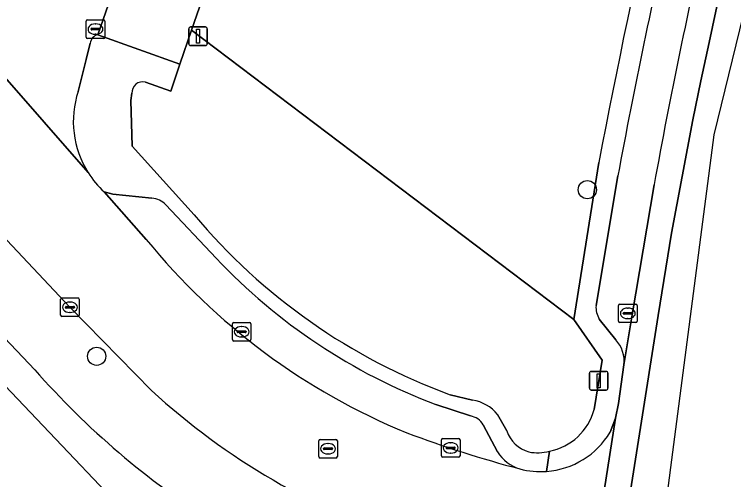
# Model space of a CAD drawing. Extents: x 162523 to 163266, y 381230 to 382050.
# Drawn here: x 163163.04 to 163201.72, y 381425.14 to 381450.15 of the extents above; entities that cross this region are included whole.
import ezdxf

# ---------------------------------------------------------------- set-up
doc = ezdxf.new("R2010")
doc.units = 0
for name, color, linetype in [('IMGEO_Boom', 7, 'Continuous'), ('IMGEO_Erf', 7, 'Continuous'), ('IMGEO_Fietspad_gesloten', 7, 'Continuous'), ('IMGEO_Groenvoorziening', 7, 'Continuous'), ('IMGEO_Kolk', 7, 'Continuous'), ('IMGEO_Pand', 7, 'Continuous'), ('IMGEO_Parkeervlak_open', 7, 'Continuous'), ('IMGEO_Rijbaan_lokaal_gesloten', 7, 'Continuous'), ('IMGEO_Rijbaan_lokaal_open', 7, 'Continuous'), ('IMGEO_Rioolput', 7, 'Continuous'), ('IMGEO_Verkeersbordpaal', 7, 'Continuous'), ('IMGEO_Voetpad_open', 7, 'Continuous')]:
    doc.layers.add(name, color=color, linetype=linetype)

msp = doc.modelspace()

# ---------------------------------------------------------------- linework, layer by layer
at = {"layer": 'IMGEO_Boom'}
for centre in [(163193.855, 381440.727), (163167.471, 381431.771)]:
    msp.add_circle(centre, 0.489, dxfattribs=at)
at = {"layer": 'IMGEO_Erf'}
for points in [[(163164.14, 381431.046), (163132.502, 381464.414), (163084.908, 381514.61)], [(163126.725, 381458.93), (163136.166, 381448.983), (163137.233, 381449.996), (163150.431, 381436.019), (163150.524, 381436.076), (163150.856, 381435.729), (163151.71, 381434.837), (163154.005, 381437.106), (163156.956, 381434.002), (163157.968, 381434.996), (163158.126, 381434.829), (163175.441, 381416.613), (163173.323, 381414.585), (163172.348, 381413.652), (163175.387, 381410.47), (163176.298, 381411.34), (163176.362, 381411.401), (163180.848, 381406.697)]]:
    msp.add_lwpolyline(points, dxfattribs=at)
msp.add_arc((163197.57, 381460.471), 44.536, 221.3546, 237.6981, dxfattribs=at)
at = {"layer": 'IMGEO_Fietspad_gesloten'}
for points in [[(163180.234, 381349.548), (163186.222, 381370.751), (163189.215, 381381.921), (163189.613, 381383.796), (163190.148, 381386.835), (163191.652, 381395.6), (163195.659, 381421.238), (163197.675, 381433.966), (163198.376, 381438.395), (163199.523, 381444.49), (163199.968, 381446.583), (163200.404, 381448.634), (163202.003, 381456.157), (163206.413, 381474.255), (163209.7, 381487.288), (163210.994, 381492.118), (163211.764, 381494.991), (163214.498, 381503.809), (163222.768, 381528.774)], [(163197.447, 381440.996), (163196.263, 381433.989), (163195.821, 381431.303), (163195.53, 381429.226), (163195.373, 381428.438), (163193.331, 381415.348)]]:
    msp.add_lwpolyline(points, dxfattribs=at)
msp.add_arc((163503.938, 381385.222), 311.525, 167.01213, 169.68631, dxfattribs=at)
at = {"layer": 'IMGEO_Groenvoorziening'}
for points in [[(163201.371, 381472.717), (163203.407, 381480.643), (163187.405, 381492.035), (163183.415, 381480.537), (163188.192, 381477.135), (163182.132, 381459.669), (163177.355, 381463.071), (163172.578, 381449.301), (163193.133, 381433.744), (163194.478, 381442.195)], [(163172.578, 381449.301), (163171.946, 381447.48), (163171.454, 381446.028), (163170.091, 381446.503)], [(163194.222, 381428.913), (163194.661, 381431.564), (163193.133, 381433.744), (163172.578, 381449.301)], [(163169.368, 381445.909), (163169.309, 381445.514), (163169.375, 381443.066), (163172.714, 381439.382)], [(163186.487, 381429.702), (163187.687, 381429.406)], [(163189.026, 381428.64), (163189.521, 381427.769)]]:
    msp.add_lwpolyline(points, dxfattribs=at)
for centre, radius, start, end in [((163651.761, 381354.963), 465.529, 165.34803, 169.19991), ((163169.942, 381445.947), 0.575, 74.9905, 183.8209), ((163197.609, 381460.165), 32.429, 219.8558, 249.9432), ((163187.367, 381427.293), 2.138, 39.0766, 81.3783), ((163191.213, 381429.719), 3.115, 281.1788, 345.007), ((163191.205, 381428.331), 1.776, 198.4645, 253.9378), ((163191.176, 381429.238), 2.653, 259.9695, 283.9768)]:
    msp.add_arc(centre, radius, start, end, dxfattribs=at)
at = {"layer": 'IMGEO_Kolk'}
for p, q in [((163166.905, 381448.933), (163166.905, 381449.785)), ((163166.98, 381449.859), (163167.832, 381449.859)), ((163167.393, 381449.639), (163167.418, 381449.639)), ((163167.906, 381449.785), (163167.906, 381448.933)), ((163167.164, 381449.353), (163167.164, 381449.365)), ((163167.602, 381449.316), (163167.204, 381449.316)), ((163167.207, 381449.402), (163167.605, 381449.402)), ((163167.648, 381449.365), (163167.648, 381449.353)), ((163167.832, 381448.859), (163166.98, 381448.859)), ((163167.416, 381449.079), (163167.391, 381449.079)), ((163165.605, 381434.906), (163166.457, 381434.906)), ((163165.53, 381433.98), (163165.53, 381434.832)), ((163166.018, 381434.686), (163166.043, 381434.686)), ((163166.531, 381434.832), (163166.531, 381433.98)), ((163195.533, 381433.652), (163195.533, 381434.504)), ((163195.608, 381434.578), (163196.46, 381434.578)), ((163196.534, 381434.504), (163196.534, 381433.652)), ((163165.789, 381434.4), (163165.789, 381434.412)), ((163166.227, 381434.363), (163165.829, 381434.363)), ((163165.832, 381434.449), (163166.23, 381434.449)), ((163166.041, 381434.126), (163166.016, 381434.126)), ((163166.273, 381434.412), (163166.273, 381434.4)), ((163195.835, 381434.121), (163196.233, 381434.121)), ((163196.021, 381434.358), (163196.046, 381434.358)), ((163166.457, 381433.906), (163165.605, 381433.906)), ((163195.792, 381434.072), (163195.792, 381434.084)), ((163196.23, 381434.035), (163195.832, 381434.035)), ((163196.044, 381433.798), (163196.019, 381433.798)), ((163196.276, 381434.084), (163196.276, 381434.072)), ((163174.767, 381432.663), (163174.767, 381433.515)), ((163174.842, 381433.589), (163175.694, 381433.589)), ((163175.255, 381433.369), (163175.28, 381433.369)), ((163175.768, 381433.515), (163175.768, 381432.663)), ((163196.46, 381433.578), (163195.608, 381433.578)), ((163175.026, 381433.083), (163175.026, 381433.095)), ((163175.464, 381433.046), (163175.066, 381433.046)), ((163175.069, 381433.132), (163175.467, 381433.132)), ((163175.51, 381433.095), (163175.51, 381433.083)), ((163175.694, 381432.589), (163174.842, 381432.589)), ((163175.278, 381432.809), (163175.253, 381432.809)), ((163186.009, 381426.419), (163186.009, 381427.271)), ((163186.084, 381427.345), (163186.936, 381427.345)), ((163187.01, 381427.271), (163187.01, 381426.419)), ((163186.268, 381426.839), (163186.268, 381426.851)), ((163186.706, 381426.802), (163186.308, 381426.802)), ((163186.311, 381426.888), (163186.709, 381426.888)), ((163186.497, 381427.125), (163186.522, 381427.125)), ((163186.752, 381426.851), (163186.752, 381426.839)), ((163186.52, 381426.565), (163186.495, 381426.565)), ((163186.936, 381426.345), (163186.084, 381426.345))]:
    msp.add_line(p, q, dxfattribs=at)
for points in [[(163166.905, 381448.933), (163166.905, 381449.785)], [(163166.98, 381449.859), (163167.832, 381449.859)], [(163167.906, 381449.785), (163167.906, 381448.933)], [(163167.832, 381448.859), (163166.98, 381448.859)], [(163165.605, 381434.906), (163166.457, 381434.906)], [(163165.53, 381433.98), (163165.53, 381434.832)], [(163166.531, 381434.832), (163166.531, 381433.98)], [(163195.533, 381433.652), (163195.533, 381434.504)], [(163195.608, 381434.578), (163196.46, 381434.578)], [(163196.534, 381434.504), (163196.534, 381433.652)], [(163166.457, 381433.906), (163165.605, 381433.906)], [(163174.767, 381432.663), (163174.767, 381433.515)], [(163174.842, 381433.589), (163175.694, 381433.589)], [(163175.768, 381433.515), (163175.768, 381432.663)], [(163196.46, 381433.578), (163195.608, 381433.578)], [(163175.694, 381432.589), (163174.842, 381432.589)], [(163186.009, 381426.419), (163186.009, 381427.271)], [(163186.084, 381427.345), (163186.936, 381427.345)], [(163187.01, 381427.271), (163187.01, 381426.419)], [(163186.936, 381426.345), (163186.084, 381426.345)]]:
    msp.add_lwpolyline(points, dxfattribs=at)
for centre, radius, start, end in [((163166.982, 381449.783), 0.0765, 91.552, 178.448), ((163166.982, 381449.783), 0.0765, 91.552, 178.448), ((163167.83, 381449.783), 0.0765, 1.552, 88.448), ((163167.83, 381449.783), 0.0765, 1.552, 88.448), ((163167.204, 381449.362), 0.0403, 85.8775, 175.7526), ((163167.201, 381449.352), 0.0366, 178.938, 274.7102), ((163167.605, 381449.359), 0.043, 264.8664, 352.4533), ((163167.609, 381449.364), 0.0386, 1.7309, 96.639), ((163166.982, 381448.935), 0.0765, 181.552, 268.448), ((163166.982, 381448.935), 0.0765, 181.552, 268.448), ((163167.83, 381448.935), 0.0765, 271.552, 358.448), ((163167.83, 381448.935), 0.0765, 271.552, 358.448), ((163165.607, 381434.83), 0.0765, 91.552, 178.448), ((163165.607, 381434.83), 0.0765, 91.552, 178.448), ((163166.455, 381434.83), 0.0765, 1.552, 88.448), ((163166.455, 381434.83), 0.0765, 1.552, 88.448), ((163195.61, 381434.502), 0.0765, 91.552, 178.448), ((163195.61, 381434.502), 0.0765, 91.552, 178.448), ((163196.458, 381434.502), 0.0765, 1.552, 88.448), ((163196.458, 381434.502), 0.0765, 1.552, 88.448), ((163165.829, 381434.409), 0.0403, 85.8775, 175.7526), ((163165.826, 381434.399), 0.0366, 178.938, 274.7102), ((163166.23, 381434.406), 0.043, 264.8664, 352.4533), ((163166.234, 381434.411), 0.0386, 1.7309, 96.639), ((163195.832, 381434.081), 0.0403, 85.8775, 175.7526), ((163196.237, 381434.083), 0.0386, 1.7309, 96.639), ((163165.607, 381433.982), 0.0765, 181.552, 268.448), ((163165.607, 381433.982), 0.0765, 181.552, 268.448), ((163166.455, 381433.982), 0.0765, 271.552, 358.448), ((163166.455, 381433.982), 0.0765, 271.552, 358.448), ((163195.829, 381434.071), 0.0366, 178.938, 274.7102), ((163196.233, 381434.078), 0.043, 264.8664, 352.4533), ((163174.844, 381433.513), 0.0765, 91.552, 178.448), ((163174.844, 381433.513), 0.0765, 91.552, 178.448), ((163175.692, 381433.513), 0.0765, 1.552, 88.448), ((163175.692, 381433.513), 0.0765, 1.552, 88.448), ((163195.61, 381433.654), 0.0765, 181.552, 268.448), ((163195.61, 381433.654), 0.0765, 181.552, 268.448), ((163196.458, 381433.654), 0.0765, 271.552, 358.448), ((163196.458, 381433.654), 0.0765, 271.552, 358.448), ((163175.066, 381433.092), 0.0403, 85.8775, 175.7526), ((163175.063, 381433.082), 0.0366, 178.938, 274.7102), ((163175.467, 381433.089), 0.043, 264.8664, 352.4533), ((163175.471, 381433.094), 0.0386, 1.7309, 96.639), ((163174.844, 381432.665), 0.0765, 181.552, 268.448), ((163174.844, 381432.665), 0.0765, 181.552, 268.448), ((163175.692, 381432.665), 0.0765, 271.552, 358.448), ((163175.692, 381432.665), 0.0765, 271.552, 358.448), ((163186.086, 381427.269), 0.0765, 91.552, 178.448), ((163186.086, 381427.269), 0.0765, 91.552, 178.448), ((163186.934, 381427.269), 0.0765, 1.552, 88.448), ((163186.934, 381427.269), 0.0765, 1.552, 88.448), ((163186.308, 381426.848), 0.0403, 85.8775, 175.7526), ((163186.305, 381426.838), 0.0366, 178.938, 274.7102), ((163186.709, 381426.845), 0.043, 264.8664, 352.4533), ((163186.713, 381426.85), 0.0386, 1.7309, 96.639), ((163186.086, 381426.421), 0.0765, 181.552, 268.448), ((163186.086, 381426.421), 0.0765, 181.552, 268.448), ((163186.934, 381426.421), 0.0765, 271.552, 358.448), ((163186.934, 381426.421), 0.0765, 271.552, 358.448)]:
    msp.add_arc(centre, radius, start, end, dxfattribs=at)
for centre, major_axis, ratio, start_param, end_param in [((163167.392, 381449.359), (-0.387, 0.002), 0.722429, 4.712389, 7.853982), ((163167.417, 381449.359), (-0.39, 0.002), 0.717154, 1.570796, 4.712389), ((163166.017, 381434.406), (-0.387, 0.002), 0.722429, 4.712389, 7.853982), ((163166.042, 381434.406), (-0.39, 0.002), 0.717154, 1.570796, 4.712389), ((163196.02, 381434.078), (-0.387, 0.002), 0.722429, 4.712389, 7.853982), ((163196.045, 381434.078), (-0.39, 0.002), 0.717154, 1.570796, 4.712389), ((163175.254, 381433.089), (-0.387, 0.002), 0.722429, 4.712389, 7.853982), ((163175.279, 381433.089), (-0.39, 0.002), 0.717154, 1.570796, 4.712389), ((163186.496, 381426.845), (-0.387, 0.002), 0.722429, 4.712389, 7.853982), ((163186.521, 381426.845), (-0.39, 0.002), 0.717154, 1.570796, 4.712389)]:
    msp.add_ellipse(centre, major_axis=major_axis, ratio=ratio, start_param=start_param, end_param=end_param, dxfattribs=at)
at = {"layer": 'IMGEO_Pand'}
msp.add_lwpolyline([(163175.441, 381416.613), (163158.126, 381434.829), (163157.968, 381434.996), (163156.956, 381434.002), (163154.005, 381437.106), (163151.71, 381434.837), (163138.433, 381422.338), (163162.04, 381397.414), (163163.346, 381398.651), (163167.607, 381394.147), (163169.807, 381396.229), (163174.102, 381391.688), (163176.408, 381393.875), (163181.065, 381398.294), (163183.386, 381400.496), (163179.068, 381404.999), (163180.848, 381406.697), (163176.362, 381411.401), (163176.298, 381411.34), (163175.387, 381410.47), (163172.348, 381413.652), (163173.323, 381414.585)], close=True, dxfattribs=at)
at = {"layer": 'IMGEO_Parkeervlak_open'}
for points in [[(163183.745, 381495.623), (163167.529, 381449.06), (163171.946, 381447.48), (163172.578, 381449.301), (163177.355, 381463.071), (163183.415, 381480.537), (163187.405, 381492.035), (163188.588, 381495.444), (163185.974, 381496.32)], [(163195.502, 381441.463), (163194.326, 381434.491)], [(163195.821, 381431.303), (163196.263, 381433.989), (163197.447, 381440.996)], [(163170.439, 381440.272), (163168.346, 381440.484), (163167.88, 381440.604), (163170.132, 381438.053)], [(163173.895, 381437.043), (163171.193, 381439.909)], [(163194.497, 381433.771), (163195.385, 381432.66)], [(163187.572, 381428.565), (163185.717, 381429.175)], [(163189.022, 381426.629), (163188.263, 381428.088)]]:
    msp.add_lwpolyline(points, dxfattribs=at)
for centre, radius, start, end in [((163493.263, 381386.844), 302.729, 166.86025, 169.60575), ((163503.938, 381385.222), 311.525, 167.01213, 169.68631), ((163170.327, 381439.075), 1.203, 43.9324, 84.6522), ((163197.654, 381460.502), 35.516, 219.203, 247.6443), ((163196.857, 381458.729), 31.584, 223.3629, 249.3464), ((163195.594, 381434.412), 1.271, 176.4338, 210.2866), ((163194.185, 381431.526), 1.651, 352.2354, 43.3887), ((163187.372, 381427.536), 1.048, 31.7617, 79.0034), ((163206.002, 381485.707), 62.03, 249.36862, 255.27522), ((163190.89, 381427.844), 2.228, 213.0383, 252.9051)]:
    msp.add_arc(centre, radius, start, end, dxfattribs=at)
at = {"layer": 'IMGEO_Rijbaan_lokaal_gesloten'}
for points in [[(163146.87, 381246.552), (163149.819, 381243.358), (163150.426, 381242.7), (163194.029, 381392.739), (163197.503, 381419.325), (163200.685, 381443.671), (163212.433, 381491.793), (163214.721, 381501.163), (163248.38, 381600.231), (163259.417, 381623.955)], [(163222.768, 381528.774), (163214.498, 381503.809), (163211.764, 381494.991), (163210.994, 381492.118), (163209.7, 381487.288), (163206.413, 381474.255), (163202.003, 381456.157), (163200.404, 381448.634), (163199.968, 381446.583), (163199.523, 381444.49), (163198.376, 381438.395), (163197.675, 381433.966), (163195.659, 381421.238), (163191.652, 381395.6), (163190.148, 381386.835), (163189.613, 381383.796), (163189.215, 381381.921), (163186.222, 381370.751), (163180.234, 381349.548)]]:
    msp.add_lwpolyline(points, dxfattribs=at)
at = {"layer": 'IMGEO_Rijbaan_lokaal_open'}
for points in [[(163076.974, 381528.282), (163079.513, 381525.79), (163086.854, 381518.075), (163086.997, 381517.925), (163089.162, 381515.65), (163103.975, 381500), (163105.324, 381498.575), (163121.57, 381481.459), (163135.737, 381466.525), (163136.881, 381465.319), (163146.524, 381455.102), (163147.369, 381454.206), (163150.172, 381451.237), (163155.025, 381446.086), (163166.031, 381434.407), (163170.413, 381429.933)], [(163167.529, 381449.06), (163183.745, 381495.623)], [(163155.035, 381455.349), (163167.011, 381441.646)], [(163167.011, 381441.646), (163155.035, 381455.349)], [(163166.471, 381446.01), (163166.902, 381447.733), (163167.12, 381448.603)], [(163170.132, 381438.053), (163167.88, 381440.604)], [(163193.331, 381415.348), (163195.373, 381428.438), (163195.085, 381427.688)]]:
    msp.add_lwpolyline(points, dxfattribs=at)
for centre, radius, start, end in [((163167.661, 381448.53), 0.546, 104.0144, 172.3306), ((163171.378, 381444.402), 5.164, 161.856, 212.2519), ((163171.349, 381444.381), 5.128, 212.2256, 227.4288), ((163197.654, 381460.502), 35.516, 219.203, 247.6443), ((163196.509, 381458.538), 38.72, 227.6254, 251.7085), ((163206.002, 381485.707), 62.03, 249.36862, 255.27522), ((163191.347, 381429.926), 4.357, 274.2002, 329.0877), ((163191.348, 381429.92), 4.351, 255.1831, 274.197)]:
    msp.add_arc(centre, radius, start, end, dxfattribs=at)
at = {"layer": 'IMGEO_Rioolput'}
for p, q in [((163179.412, 381426.373), (163179.412, 381427.225)), ((163179.487, 381427.299), (163180.339, 381427.299)), ((163180.413, 381427.225), (163180.413, 381426.373)), ((163179.671, 381426.793), (163179.671, 381426.805)), ((163180.109, 381426.756), (163179.711, 381426.756)), ((163179.714, 381426.842), (163180.112, 381426.842)), ((163179.9, 381427.079), (163179.925, 381427.079)), ((163180.155, 381426.805), (163180.155, 381426.793)), ((163179.923, 381426.519), (163179.898, 381426.519)), ((163180.339, 381426.299), (163179.487, 381426.299))]:
    msp.add_line(p, q, dxfattribs=at)
for points in [[(163179.412, 381426.373), (163179.412, 381427.225)], [(163179.487, 381427.299), (163180.339, 381427.299)], [(163180.413, 381427.225), (163180.413, 381426.373)], [(163180.339, 381426.299), (163179.487, 381426.299)]]:
    msp.add_lwpolyline(points, dxfattribs=at)
for centre, radius, start, end in [((163179.489, 381427.223), 0.0765, 91.552, 178.448), ((163179.489, 381427.223), 0.0765, 91.552, 178.448), ((163180.337, 381427.223), 0.0765, 1.552, 88.448), ((163180.337, 381427.223), 0.0765, 1.552, 88.448), ((163179.711, 381426.802), 0.0403, 85.8775, 175.7526), ((163179.708, 381426.792), 0.0366, 178.938, 274.7102), ((163180.112, 381426.799), 0.043, 264.8664, 352.4533), ((163180.116, 381426.804), 0.0386, 1.7309, 96.639), ((163179.489, 381426.375), 0.0765, 181.552, 268.448), ((163179.489, 381426.375), 0.0765, 181.552, 268.448), ((163180.337, 381426.375), 0.0765, 271.552, 358.448), ((163180.337, 381426.375), 0.0765, 271.552, 358.448)]:
    msp.add_arc(centre, radius, start, end, dxfattribs=at)
for centre, major_axis, ratio, start_param, end_param in [((163179.899, 381426.799), (-0.387, 0.002), 0.722429, 4.712389, 7.853982), ((163179.924, 381426.799), (-0.39, 0.002), 0.717154, 1.570796, 4.712389)]:
    msp.add_ellipse(centre, major_axis=major_axis, ratio=ratio, start_param=start_param, end_param=end_param, dxfattribs=at)
at = {"layer": 'IMGEO_Verkeersbordpaal'}
for p, q in [((163172.424, 381448.573), (163172.424, 381449.373)), ((163172.424, 381449.373), (163172.424, 381448.573)), ((163172.524, 381449.473), (163173.314, 381449.473)), ((163173.314, 381449.473), (163172.524, 381449.473)), ((163173.414, 381449.373), (163173.414, 381448.573)), ((163173.414, 381448.573), (163173.414, 381449.373)), ((163173.314, 381448.473), (163172.524, 381448.473)), ((163172.524, 381448.473), (163173.314, 381448.473)), ((163193.972, 381430.056), (163193.972, 381430.856)), ((163193.972, 381430.856), (163193.972, 381430.056)), ((163194.072, 381430.956), (163194.862, 381430.956)), ((163194.862, 381430.956), (163194.072, 381430.956)), ((163194.962, 381430.856), (163194.962, 381430.056)), ((163194.962, 381430.056), (163194.962, 381430.856)), ((163194.862, 381429.956), (163194.072, 381429.956)), ((163194.072, 381429.956), (163194.862, 381429.956))]:
    msp.add_line(p, q, dxfattribs=at)
for points in [[(163172.844, 381449.348), (163172.994, 381449.348), (163172.994, 381448.598), (163172.844, 381448.598), (163172.844, 381449.348)], [(163194.392, 381430.831), (163194.542, 381430.831), (163194.542, 381430.081), (163194.392, 381430.081), (163194.392, 381430.831)]]:
    msp.add_lwpolyline(points, dxfattribs=at)
for centre, start, end in [((163172.524, 381449.373), 90, 180), ((163172.524, 381449.373), 90, 180), ((163173.314, 381449.373), 0, 90), ((163173.314, 381449.373), 360, 90), ((163172.524, 381448.573), 180, 270), ((163172.524, 381448.573), 180, 270), ((163173.314, 381448.573), 270, 0), ((163173.314, 381448.573), 270, 0), ((163194.072, 381430.856), 90, 180), ((163194.072, 381430.856), 90, 180), ((163194.862, 381430.856), 0, 90), ((163194.862, 381430.856), 360, 90), ((163194.072, 381430.056), 180, 270), ((163194.072, 381430.056), 180, 270), ((163194.862, 381430.056), 270, 0), ((163194.862, 381430.056), 270, 0)]:
    msp.add_arc(centre, 0.1, start, end, dxfattribs=at)
at = {"layer": 'IMGEO_Voetpad_open'}
for points in [[(163068.737, 381527.889), (163069.406, 381527.653), (163072.516, 381527.583), (163076.869, 381523.043), (163077.167, 381519.718), (163077.476, 381519.136), (163078.537, 381520.449), (163081.613, 381517.216), (163083.008, 381514.758), (163084.908, 381514.61), (163132.502, 381464.414), (163164.14, 381431.046)], [(163170.091, 381446.503), (163171.454, 381446.028), (163171.946, 381447.48), (163167.529, 381449.06)], [(163167.12, 381448.603), (163166.902, 381447.733), (163166.471, 381446.01)], [(163170.413, 381429.933), (163166.031, 381434.407), (163155.025, 381446.086)], [(163169.375, 381443.066), (163169.309, 381445.514), (163169.368, 381445.909)], [(163172.714, 381439.382), (163169.375, 381443.066)], [(163194.478, 381442.195), (163193.133, 381433.744), (163194.661, 381431.564), (163194.222, 381428.913)], [(163194.326, 381434.491), (163195.502, 381441.463)], [(163167.88, 381440.604), (163168.346, 381440.484), (163170.439, 381440.272)], [(163171.193, 381439.909), (163173.895, 381437.043)], [(163195.385, 381432.66), (163194.497, 381433.771)], [(163195.085, 381427.688), (163195.373, 381428.438), (163195.53, 381429.226), (163195.821, 381431.303)], [(163187.687, 381429.406), (163186.487, 381429.702)], [(163185.717, 381429.175), (163187.572, 381428.565)], [(163189.521, 381427.769), (163189.026, 381428.64)], [(163188.263, 381428.088), (163189.022, 381426.629)], [(163191.817, 381426.663), (163191.666, 381425.581)], [(163191.666, 381425.581), (163191.817, 381426.663)]]:
    msp.add_lwpolyline(points, dxfattribs=at)
for centre, radius, start, end in [((163651.761, 381354.963), 465.529, 165.34803, 169.19991), ((163493.263, 381386.844), 302.729, 166.86025, 169.60575), ((163167.661, 381448.53), 0.546, 104.0144, 172.3306), ((163169.942, 381445.947), 0.575, 74.9905, 183.8209), ((163171.378, 381444.402), 5.164, 161.856, 212.2519), ((163171.349, 381444.381), 5.128, 212.2256, 227.4288), ((163170.327, 381439.075), 1.203, 43.9324, 84.6522), ((163197.609, 381460.165), 32.429, 219.8558, 249.9432), ((163196.857, 381458.729), 31.584, 223.3629, 249.3464), ((163195.594, 381434.412), 1.271, 176.4338, 210.2866), ((163194.185, 381431.526), 1.651, 352.2354, 43.3887), ((163197.57, 381460.471), 44.536, 221.3546, 237.6981), ((163196.509, 381458.538), 38.72, 227.6254, 251.7085), ((163187.367, 381427.293), 2.138, 39.0766, 81.3783), ((163191.213, 381429.719), 3.115, 281.1788, 345.007), ((163187.372, 381427.536), 1.048, 31.7617, 79.0034), ((163191.205, 381428.331), 1.776, 198.4645, 253.9378), ((163191.347, 381429.926), 4.357, 274.2002, 329.0877), ((163190.89, 381427.844), 2.228, 213.0383, 252.9051), ((163191.176, 381429.238), 2.653, 259.9695, 283.9768), ((163191.348, 381429.92), 4.351, 255.1831, 274.197)]:
    msp.add_arc(centre, radius, start, end, dxfattribs=at)

doc.saveas('drawing.dxf')
